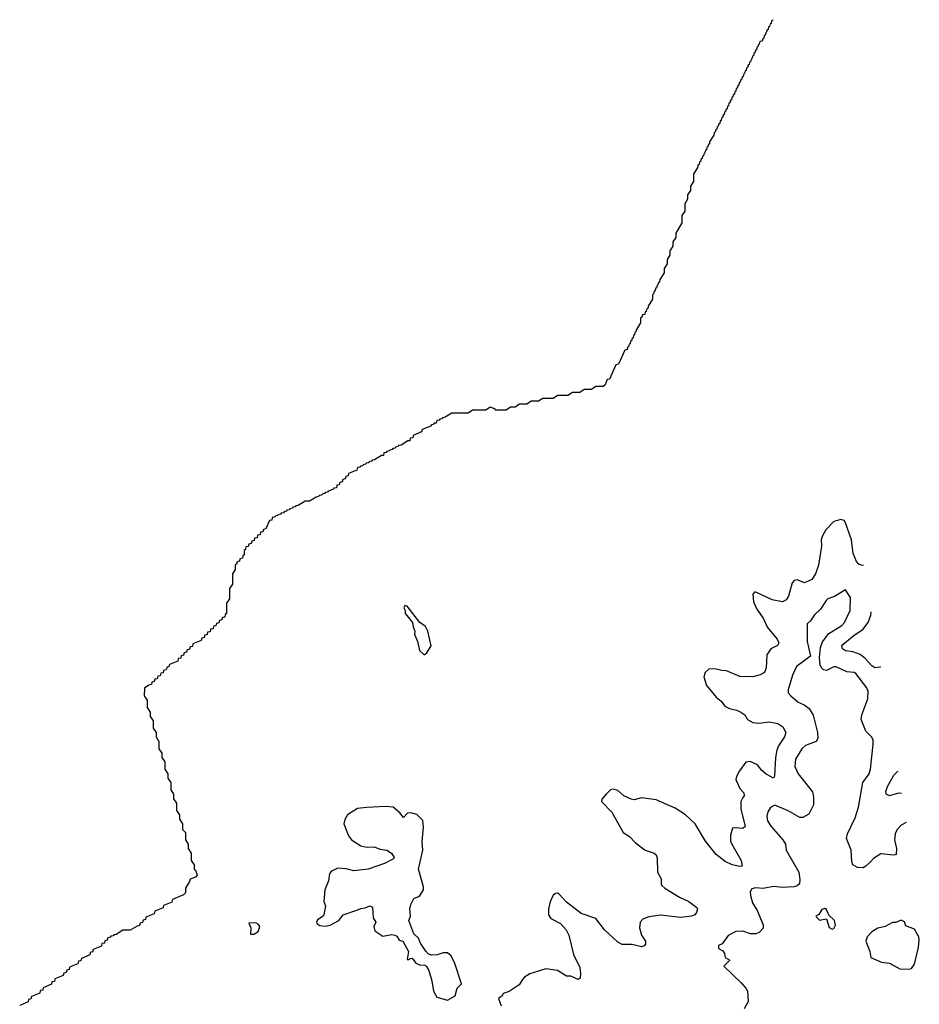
# Model space of a CAD drawing. Extents: x 2143765 to 2212931, y 878955 to 1017455.
# Tile 309 of 309: x 2193832 to 2199958, y 1008775 to 1015477. Entities that reach past the tile are written whole.
import ezdxf

# ---------------------------------------------------------------- set-up
doc = ezdxf.new("R2010")
doc.units = 0

msp = doc.modelspace()

# ---------------------------------------------------------------- linework, layer by layer
at = {"layer": '0CON20XD'}
for points in [[(2198959.5, 1015477.5), (2198958.3, 1015471.7), (2198951.7, 1015468.3), (2198948.3, 1015451.7), (2198941.7, 1015448.3), (2198938.3, 1015431.7), (2198931.7, 1015428.3), (2198928.3, 1015411.7), (2198921.7, 1015408.3), (2198918.3, 1015391.7), (2198911.7, 1015388.3), (2198908.3, 1015371.7), (2198901.7, 1015368.3), (2198898.3, 1015351.7), (2198891.7, 1015348.3), (2198888.3, 1015331.7), (2198871.7, 1015328.3), (2198868.3, 1015311.7), (2198861.7, 1015308.3), (2198858.3, 1015291.7), (2198851.7, 1015288.3), (2198848.3, 1015271.7), (2198841.7, 1015268.3), (2198838.3, 1015251.7), (2198831.7, 1015248.3), (2198828.3, 1015231.7), (2198821.7, 1015228.3), (2198818.3, 1015211.7), (2198811.7, 1015208.3), (2198808.3, 1015191.7), (2198801.7, 1015188.3), (2198798.3, 1015171.7), (2198791.7, 1015168.3), (2198788.3, 1015151.7), (2198781.7, 1015148.3), (2198778.3, 1015131.7), (2198771.7, 1015128.3), (2198768.3, 1015111.7), (2198761.7, 1015108.3), (2198758.3, 1015091.7), (2198751.7, 1015088.3), (2198748.3, 1015071.7), (2198741.7, 1015068.3), (2198738.3, 1015051.7), (2198731.7, 1015048.3), (2198728.3, 1015031.7), (2198721.7, 1015028.3), (2198718.3, 1015011.7), (2198711.7, 1015008.3), (2198708.3, 1014991.7), (2198701.7, 1014988.3), (2198698.3, 1014971.7), (2198691.7, 1014968.3), (2198688.3, 1014951.7), (2198681.7, 1014948.3), (2198678.3, 1014931.7), (2198671.7, 1014928.3), (2198668.3, 1014911.7), (2198661.7, 1014908.3), (2198658.3, 1014891.7), (2198651.7, 1014888.3), (2198648.3, 1014871.7), (2198641.7, 1014868.3), (2198638.3, 1014851.7), (2198631.7, 1014848.3), (2198628.3, 1014831.7), (2198621.7, 1014828.3), (2198618.3, 1014811.7), (2198611.7, 1014808.3), (2198608.3, 1014791.7), (2198601.7, 1014788.3), (2198598.3, 1014771.7), (2198591.7, 1014768.3), (2198588.3, 1014751.7), (2198581.7, 1014748.3), (2198578.3, 1014731.7), (2198571.7, 1014728.3), (2198568.3, 1014711.7), (2198561.7, 1014708.3), (2198558.3, 1014691.7), (2198530, 1014645), (2198528.3, 1014631.7), (2198521.7, 1014628.3), (2198518.3, 1014611.7), (2198511.7, 1014608.3), (2198508.3, 1014591.7), (2198501.7, 1014588.3), (2198498.3, 1014571.7), (2198491.7, 1014568.3), (2198488.3, 1014551.7), (2198481.7, 1014548.3), (2198478.3, 1014531.7), (2198471.7, 1014528.3), (2198468.3, 1014511.7), (2198461.7, 1014508.3), (2198458.3, 1014491.7), (2198451.7, 1014488.3), (2198448.3, 1014471.7), (2198420, 1014425), (2198420, 1014375), (2198400, 1014345), (2198400, 1014315), (2198380, 1014285), (2198380, 1014255), (2198360, 1014225), (2198360, 1014175), (2198340, 1014145), (2198340, 1014095), (2198300, 1014025), (2198300, 1013995), (2198280, 1013965), (2198280, 1013935), (2198260, 1013905), (2198260, 1013875), (2198240, 1013845), (2198240, 1013815), (2198220, 1013785), (2198220, 1013755), (2198191.7, 1013708.3), (2198188.3, 1013691.7), (2198181.7, 1013688.3), (2198178.3, 1013671.7), (2198171.7, 1013668.3), (2198168.3, 1013651.7), (2198161.7, 1013648.3), (2198158.3, 1013631.7), (2198151.7, 1013628.3), (2198148.3, 1013611.7), (2198140, 1013605), (2198140, 1013575), (2198111.7, 1013528.3), (2198108.3, 1013511.7), (2198101.7, 1013508.3), (2198098.3, 1013491.7), (2198091.7, 1013488.3), (2198088.3, 1013471.7), (2198071.7, 1013468.3), (2198068.3, 1013451.7), (2198060, 1013445), (2198060, 1013415), (2198031.7, 1013368.3), (2198028.3, 1013351.7), (2198021.7, 1013348.3), (2198018.3, 1013331.7), (2198011.7, 1013328.3), (2198008.3, 1013311.7), (2198001.7, 1013308.3), (2197998.3, 1013291.7), (2197991.7, 1013288.3), (2197988.3, 1013271.7), (2197981.7, 1013268.3), (2197978.3, 1013251.7), (2197971.7, 1013248.3), (2197968.3, 1013231.7), (2197951.7, 1013228.3), (2197908.3, 1013131.7), (2197891.7, 1013128.3), (2197848.3, 1013031.7), (2197831.7, 1013028.3), (2197818.3, 1012991.7), (2197805, 1012980), (2197755, 1012980), (2197725, 1012960), (2197675, 1012960), (2197645, 1012940), (2197595, 1012940), (2197565, 1012920), (2197495, 1012920), (2197465, 1012900), (2197395, 1012900), (2197365, 1012880), (2197315, 1012880), (2197285, 1012860), (2197235, 1012860), (2197205, 1012840), (2197175, 1012840), (2197145, 1012820), (2197075, 1012820), (2197068.3, 1012828.3), (2197035, 1012840), (2197005, 1012820), (2196915, 1012820), (2196885, 1012800), (2196775, 1012800), (2196728.3, 1012771.7), (2196711.7, 1012768.3), (2196708.3, 1012761.7), (2196691.7, 1012758.3), (2196688.3, 1012751.7), (2196671.7, 1012748.3), (2196668.3, 1012731.7), (2196655, 1012730), (2196648.3, 1012721.7), (2196635, 1012720), (2196628.3, 1012711.7), (2196590, 1012695), (2196571.7, 1012688.3), (2196568.3, 1012671.7), (2196511.7, 1012648.3), (2196508.3, 1012631.7), (2196491.7, 1012628.3), (2196488.3, 1012611.7), (2196475, 1012610), (2196428.3, 1012581.7), (2196411.7, 1012578.3), (2196408.3, 1012571.7), (2196391.7, 1012568.3), (2196388.3, 1012561.7), (2196371.7, 1012558.3), (2196368.3, 1012551.7), (2196351.7, 1012548.3), (2196348.3, 1012541.7), (2196331.7, 1012538.3), (2196328.3, 1012531.7), (2196311.7, 1012528.3), (2196308.3, 1012511.7), (2196295, 1012510), (2196248.3, 1012481.7), (2196231.7, 1012478.3), (2196228.3, 1012471.7), (2196211.7, 1012468.3), (2196208.3, 1012461.7), (2196191.7, 1012458.3), (2196188.3, 1012451.7), (2196171.7, 1012448.3), (2196168.3, 1012441.7), (2196151.7, 1012438.3), (2196148.3, 1012431.7), (2196131.7, 1012428.3), (2196128.3, 1012411.7), (2196071.7, 1012388.3), (2196068.3, 1012371.7), (2196051.7, 1012368.3), (2196048.3, 1012351.7), (2196031.7, 1012348.3), (2196028.3, 1012331.7), (2196011.7, 1012328.3), (2196008.3, 1012311.7), (2195991.7, 1012308.3), (2195988.3, 1012291.7), (2195971.7, 1012288.3), (2195968.3, 1012281.7), (2195951.7, 1012278.3), (2195948.3, 1012271.7), (2195931.7, 1012268.3), (2195928.3, 1012261.7), (2195911.7, 1012258.3), (2195908.3, 1012251.7), (2195891.7, 1012248.3), (2195888.3, 1012241.7), (2195871.7, 1012238.3), (2195868.3, 1012231.7), (2195851.7, 1012228.3), (2195805, 1012200), (2195775, 1012200), (2195728.3, 1012171.7), (2195711.7, 1012168.3), (2195708.3, 1012161.7), (2195691.7, 1012158.3), (2195688.3, 1012151.7), (2195671.7, 1012148.3), (2195668.3, 1012141.7), (2195651.7, 1012138.3), (2195648.3, 1012131.7), (2195631.7, 1012128.3), (2195628.3, 1012121.7), (2195611.7, 1012118.3), (2195608.3, 1012111.7), (2195591.7, 1012108.3), (2195588.3, 1012101.7), (2195571.7, 1012098.3), (2195568.3, 1012091.7), (2195551.7, 1012088.3), (2195548.3, 1012071.7), (2195531.7, 1012068.3), (2195508.3, 1012011.7), (2195491.7, 1012008.3), (2195488.3, 1011991.7), (2195471.7, 1011988.3), (2195468.3, 1011971.7), (2195451.7, 1011968.3), (2195448.3, 1011951.7), (2195431.7, 1011948.3), (2195428.3, 1011931.7), (2195411.7, 1011928.3), (2195408.3, 1011911.7), (2195391.7, 1011908.3), (2195388.3, 1011891.7), (2195371.7, 1011888.3), (2195368.3, 1011871.7), (2195360, 1011865), (2195360, 1011835), (2195351.7, 1011828.3), (2195348.3, 1011811.7), (2195331.7, 1011808.3), (2195328.3, 1011791.7), (2195311.7, 1011788.3), (2195308.3, 1011771.7), (2195300, 1011765), (2195300, 1011735), (2195280, 1011705), (2195280, 1011635), (2195260, 1011605), (2195260, 1011535), (2195240, 1011505), (2195240, 1011435), (2195231.7, 1011428.3), (2195228.3, 1011411.7), (2195211.7, 1011408.3), (2195208.3, 1011391.7), (2195191.7, 1011388.3), (2195188.3, 1011371.7), (2195171.7, 1011368.3), (2195168.3, 1011351.7), (2195151.7, 1011348.3), (2195148.3, 1011331.7), (2195131.7, 1011328.3), (2195128.3, 1011311.7), (2195111.7, 1011308.3), (2195108.3, 1011291.7), (2195091.7, 1011288.3), (2195088.3, 1011271.7), (2195071.7, 1011268.3), (2195068.3, 1011251.7), (2195011.7, 1011228.3), (2195008.3, 1011211.7), (2194991.7, 1011208.3), (2194988.3, 1011191.7), (2194971.7, 1011188.3), (2194968.3, 1011171.7), (2194951.7, 1011168.3), (2194948.3, 1011151.7), (2194931.7, 1011148.3), (2194928.3, 1011131.7), (2194911.7, 1011128.3), (2194908.3, 1011111.7), (2194851.7, 1011088.3), (2194848.3, 1011071.7), (2194835, 1011070)], [(2199577.9, 1011762.2), (2199563.9, 1011763.9), (2199545, 1011772.2), (2199530.4, 1011790.4), (2199506.8, 1011845), (2199495, 1011936), (2199455, 1012053.8), (2199445, 1012068.1), (2199424.3, 1012075.7), (2199375, 1012062), (2199320.4, 1012005), (2199297.5, 1011965), (2199290.3, 1011939.7), (2199291.2, 1011895), (2199270.4, 1011765), (2199251.5, 1011705), (2199225, 1011667.5), (2199175, 1011644.3), (2199125, 1011663.8), (2199105, 1011661.2), (2199092.9, 1011645), (2199066.9, 1011553.1), (2199050.3, 1011529.7), (2199025, 1011515.8), (2198955, 1011529.2), (2198845, 1011580), (2198835, 1011580), (2198823, 1011567), (2198828.8, 1011515), (2198851.4, 1011465), (2198895, 1011404), (2198925, 1011340), (2198989.8, 1011259.8), (2199001.1, 1011235), (2198991.5, 1011218.5), (2198946.7, 1011195), (2198918.5, 1011155), (2198915.4, 1011065), (2198904.3, 1011035), (2198875, 1011017.8), (2198825, 1011005.6), (2198735, 1011005.7), (2198645, 1011046.2), (2198612.3, 1011047.7), (2198565, 1011060), (2198525, 1011057.5), (2198500, 1011035), (2198491.2, 1011005), (2198508.8, 1010945), (2198573.3, 1010865), (2198608.7, 1010838.7), (2198632.5, 1010805), (2198665, 1010787.8), (2198715, 1010776.9), (2198743.2, 1010763.2), (2198768.8, 1010745), (2198788.8, 1010715), (2198825, 1010693.6), (2198865, 1010689.6), (2198935, 1010698.5), (2198995, 1010686.9), (2199028.8, 1010665), (2199048, 1010625), (2199040, 1010595), (2198999.6, 1010535), (2198988.2, 1010505), (2198978.4, 1010455), (2198971.4, 1010328.6), (2198965.6, 1010314.4), (2198915, 1010341.5), (2198885, 1010367.8), (2198855, 1010406.2), (2198805, 1010429.1), (2198776.8, 1010423.2), (2198734.2, 1010365), (2198712, 1010325), (2198708, 1010305), (2198735.6, 1010245), (2198763.8, 1010213.8), (2198765.5, 1010195), (2198757.1, 1010182.9), (2198741.8, 1010155), (2198742, 1010105), (2198772.2, 1009985), (2198755, 1009971.2), (2198702.3, 1009977.7), (2198685.8, 1009974.2), (2198672.9, 1009927.1), (2198673.1, 1009885), (2198680.4, 1009865), (2198745.6, 1009755), (2198752.5, 1009715), (2198735, 1009712.9), (2198684.2, 1009724.2), (2198635, 1009746.9), (2198575.2, 1009795.2), (2198502.7, 1009885), (2198430.3, 1010005), (2198366, 1010066), (2198295, 1010110), (2198166.6, 1010166.6), (2198065, 1010181.1), (2198015, 1010166.9), (2197995, 1010171.1), (2197945.4, 1010195.4), (2197905, 1010230.8), (2197875, 1010240), (2197855, 1010236.2), (2197825, 1010206.7), (2197795, 1010172.5), (2197793.8, 1010155), (2197863, 1010083), (2197941.2, 1009945), (2197985, 1009917.5), (2198025.5, 1009875.5), (2198090, 1009825), (2198152.5, 1009805), (2198165, 1009793.3), (2198172.3, 1009772.3), (2198175.7, 1009675), (2198199.7, 1009629.7), (2198198.8, 1009595), (2198203.8, 1009585), (2198225, 1009565.6), (2198325, 1009504.5), (2198388, 1009475), (2198443.3, 1009435), (2198446.2, 1009425), (2198440.5, 1009399.5), (2198428.8, 1009385), (2198407.5, 1009375), (2198333.8, 1009366.2), (2198195, 1009382), (2198115, 1009370.4), (2198074.6, 1009355.4), (2198055.8, 1009335), (2198052, 1009295), (2198067, 1009247), (2198093.3, 1009205), (2198093.3, 1009185), (2198085, 1009173.3), (2198065, 1009166.2), (2198002.9, 1009182.9), (2197935, 1009183.5), (2197905, 1009199.2), (2197815, 1009282.7), (2197755, 1009358.6), (2197655, 1009394.3), (2197555, 1009470), (2197505, 1009524), (2197495, 1009531.2), (2197480, 1009530), (2197465, 1009517.5), (2197445, 1009472.5), (2197432.5, 1009425), (2197432, 1009385), (2197449.7, 1009359.7), (2197515, 1009326.2), (2197552.3, 1009282.3), (2197572, 1009245), (2197602.9, 1009115), (2197646.2, 1009026.2), (2197651.2, 1008985), (2197647.7, 1008952.3), (2197633.6, 1008943.6), (2197585, 1008966), (2197555, 1008966.7), (2197495, 1009005.5), (2197415, 1009017.5), (2197306.4, 1008983.6), (2197269.7, 1008960.3), (2197255.6, 1008944.4), (2197232.3, 1008907.7), (2197165, 1008863.3), (2197125, 1008850), (2197116.2, 1008833.8), (2197092.5, 1008815), (2197110, 1008765)], [(2199869.1, 1010013.2), (2199835, 1009994), (2199807.5, 1009965), (2199793.8, 1009936.2), (2199788.5, 1009895), (2199803.3, 1009835), (2199800, 1009795), (2199785, 1009791.4), (2199695, 1009799.4), (2199645, 1009768.6), (2199624.6, 1009745.4), (2199594, 1009715), (2199574.3, 1009704.3), (2199535.9, 1009705.9), (2199505.8, 1009725.8), (2199498.3, 1009748.3), (2199492.7, 1009825), (2199461.8, 1009905), (2199468.5, 1009935), (2199520.9, 1010045), (2199542.7, 1010117.3), (2199572.7, 1010285), (2199617.1, 1010345), (2199626.4, 1010375), (2199644.5, 1010545), (2199642.7, 1010575), (2199632.2, 1010595), (2199593.3, 1010635), (2199560.8, 1010715), (2199566.1, 1010745), (2199607.1, 1010855), (2199610.5, 1010905), (2199600.1, 1010930.1), (2199525, 1011028.1), (2199515, 1011034.4), (2199465, 1011038.8), (2199392.4, 1011072.4), (2199375, 1011072.7), (2199325, 1011046.7), (2199305, 1011051.9), (2199293.4, 1011063.4), (2199283.5, 1011085), (2199277.3, 1011135), (2199283.9, 1011205), (2199297.8, 1011242.2), (2199340.7, 1011299.3), (2199430, 1011355), (2199449.4, 1011375), (2199486.9, 1011455), (2199489.2, 1011545), (2199455, 1011596.2), (2199379.3, 1011550.7), (2199335, 1011535.6), (2199324, 1011525), (2199284.2, 1011465), (2199244.6, 1011425.4), (2199217.1, 1011385), (2199193.6, 1011365), (2199193.5, 1011245), (2199216, 1011145), (2199121.9, 1011075), (2199095, 1011016.7), (2199064.4, 1010915), (2199065.8, 1010895), (2199082, 1010875), (2199132.4, 1010832.4), (2199173.6, 1010813.6), (2199207.9, 1010787.9), (2199234.1, 1010744.1), (2199263.6, 1010625), (2199266.2, 1010585), (2199254.3, 1010565), (2199182.7, 1010537.3), (2199156.7, 1010515), (2199115.5, 1010445), (2199110.5, 1010395), (2199131.8, 1010345), (2199230.7, 1010220.7), (2199237.7, 1010185), (2199236.6, 1010133.4), (2199205, 1010070), (2199165, 1010046.9), (2199145, 1010047.1), (2199065, 1010092.3), (2198975, 1010131.9), (2198944.5, 1010115), (2198926.4, 1010085), (2198919.1, 1010055), (2198924.5, 1010025), (2198949.4, 1009985), (2199028.8, 1009895), (2199046.2, 1009865), (2199051.2, 1009825), (2199138.1, 1009675), (2199144.5, 1009624.5), (2199140.8, 1009595), (2199125, 1009581.9), (2199102.5, 1009575), (2199025, 1009570.4), (2198965, 1009577.4), (2198895, 1009564.6), (2198842.8, 1009567.2), (2198817.7, 1009562.3), (2198805, 1009540), (2198807.5, 1009515), (2198822.5, 1009465), (2198854.4, 1009415), (2198895, 1009316.7), (2198895.6, 1009294.4), (2198866.4, 1009263.6), (2198845, 1009254.3), (2198807.5, 1009255), (2198755, 1009273.3), (2198708.6, 1009271.4), (2198657, 1009243), (2198615, 1009187.5), (2198590, 1009175), (2198590, 1009155), (2198619.3, 1009139.3), (2198631.7, 1009121.7), (2198636.7, 1009095), (2198666.7, 1009075), (2198627.5, 1009035), (2198745, 1008922.5), (2198777.5, 1008885), (2198787.1, 1008865), (2198792, 1008795), (2198764, 1008745)], [(2196585, 1011153.3), (2196605, 1011167.5), (2196633.3, 1011215), (2196610, 1011315), (2196595, 1011346.2), (2196556.7, 1011375), (2196470, 1011485), (2196455, 1011490), (2196447.5, 1011475), (2196457, 1011457), (2196457.5, 1011435), (2196507.5, 1011375), (2196510, 1011345), (2196523.3, 1011315), (2196520, 1011295), (2196541.2, 1011245), (2196554.1, 1011184.1), (2196585, 1011153.3)], [(2199692.7, 1011072.9), (2199689.4, 1011070.6), (2199655, 1011065.9), (2199635, 1011078.5), (2199589.4, 1011129.4), (2199555.4, 1011155.4), (2199505, 1011173.7), (2199455, 1011180.4), (2199434.6, 1011195), (2199431.1, 1011215), (2199437.3, 1011225), (2199515, 1011288), (2199574.2, 1011325.8), (2199609.6, 1011375), (2199627.9, 1011425), (2199630.3, 1011447.4)], [(2194835, 1011070), (2194828.3, 1011051.7), (2194811.7, 1011048.3), (2194808.3, 1011031.7), (2194791.7, 1011028.3), (2194788.3, 1011011.7), (2194771.7, 1011008.3), (2194768.3, 1010991.7), (2194751.7, 1010988.3), (2194748.3, 1010971.7), (2194731.7, 1010968.3), (2194728.3, 1010951.7), (2194711.7, 1010948.3), (2194681.7, 1010928.3), (2194680, 1010875), (2194700, 1010845), (2194700, 1010795), (2194720, 1010765), (2194720, 1010735), (2194740, 1010705), (2194740, 1010655), (2194760, 1010625), (2194760, 1010595), (2194780, 1010565), (2194780, 1010515), (2194800, 1010485), (2194800, 1010455), (2194820, 1010425), (2194820, 1010375), (2194840, 1010345), (2194840, 1010315), (2194860, 1010285), (2194860, 1010235), (2194880, 1010205), (2194880, 1010175), (2194900, 1010145), (2194900, 1010095), (2194920, 1010065), (2194920, 1010035), (2194940, 1010005), (2194940, 1009965), (2194960, 1009945), (2194960, 1009895), (2194980, 1009865), (2194980, 1009835), (2195000, 1009805), (2195000, 1009755), (2195020, 1009725), (2195020, 1009695), (2195028.3, 1009688.3), (2195040, 1009655), (2195028.3, 1009641.7), (2194991.7, 1009628.3), (2194988.3, 1009611.7), (2194960, 1009565), (2194960, 1009535), (2194948.3, 1009521.7), (2194871.7, 1009488.3), (2194868.3, 1009471.7), (2194811.7, 1009448.3), (2194808.3, 1009431.7), (2194751.7, 1009408.3), (2194748.3, 1009391.7), (2194691.7, 1009368.3), (2194688.3, 1009351.7), (2194671.7, 1009348.3), (2194668.3, 1009331.7), (2194651.7, 1009328.3), (2194648.3, 1009311.7), (2194631.7, 1009308.3), (2194585, 1009280), (2194535, 1009280), (2194488.3, 1009251.7), (2194471.7, 1009248.3), (2194468.3, 1009241.7), (2194451.7, 1009238.3), (2194448.3, 1009231.7), (2194431.7, 1009228.3), (2194428.3, 1009211.7), (2194411.7, 1009208.3), (2194408.3, 1009191.7), (2194391.7, 1009188.3), (2194388.3, 1009171.7), (2194331.7, 1009148.3), (2194328.3, 1009131.7), (2194311.7, 1009128.3), (2194308.3, 1009111.7), (2194251.7, 1009088.3), (2194248.3, 1009071.7), (2194231.7, 1009068.3), (2194228.3, 1009051.7), (2194171.7, 1009028.3), (2194168.3, 1009011.7), (2194151.7, 1009008.3), (2194148.3, 1008991.7), (2194131.7, 1008988.3), (2194128.3, 1008971.7), (2194071.7, 1008948.3), (2194068.3, 1008931.7), (2194051.7, 1008928.3), (2194048.3, 1008911.7), (2193991.7, 1008888.3), (2193988.3, 1008871.7), (2193971.7, 1008868.3), (2193968.3, 1008851.7), (2193911.7, 1008828.3), (2193908.3, 1008811.7), (2193891.7, 1008808.3), (2193888.3, 1008791.7), (2193831.7, 1008768.3)], [(2199836.1, 1010211.1), (2199815, 1010212.9), (2199755, 1010194.3), (2199732, 1010205), (2199729.4, 1010225), (2199740.9, 1010259.1), (2199784.5, 1010335), (2199810.9, 1010362.7)], [(2196745, 1008803.3), (2196796.4, 1008833.6), (2196810, 1008885), (2196840, 1008915), (2196793.9, 1009053.9), (2196770, 1009105), (2196745, 1009126.2), (2196715, 1009126.2), (2196675, 1009113.3), (2196635, 1009110), (2196615, 1009117.5), (2196596.4, 1009136.4), (2196561.7, 1009191.7), (2196547.5, 1009225), (2196516.7, 1009255), (2196482, 1009345), (2196494, 1009375), (2196488.6, 1009425), (2196494.3, 1009455), (2196515, 1009496.7), (2196555, 1009512), (2196581.2, 1009555), (2196582, 1009575), (2196547.5, 1009695), (2196578, 1009825), (2196572.7, 1009882.7), (2196582.2, 1009982.2), (2196577.6, 1010027.6), (2196535, 1010067.1), (2196495, 1010079.2), (2196472.7, 1010077.3), (2196445, 1010047.5), (2196419.5, 1010079.5), (2196375, 1010116.7), (2196322.5, 1010122.5), (2196195, 1010115.8), (2196132.7, 1010107.3), (2196064.2, 1010065), (2196045, 1010032.5), (2196038.8, 1010005), (2196071.7, 1009921.7), (2196090.8, 1009895), (2196154.7, 1009854.7), (2196195, 1009845.5), (2196245, 1009847.1), (2196285, 1009832.5), (2196332.5, 1009825), (2196363.3, 1009805), (2196382.5, 1009775), (2196377.5, 1009765), (2196316.7, 1009735), (2196205, 1009695.7), (2196106.8, 1009683.2), (2196055, 1009697.3), (2195997.8, 1009702.2), (2195955, 1009681.2), (2195942, 1009665), (2195933.8, 1009615), (2195908.8, 1009555), (2195903.8, 1009475), (2195913.3, 1009445), (2195903.3, 1009385), (2195897.5, 1009375), (2195860.3, 1009349.7), (2195852, 1009335), (2195856.2, 1009325), (2195875, 1009312), (2195915, 1009307.5), (2195945, 1009314.3), (2196005, 1009346.2), (2196035.5, 1009384.5), (2196126.7, 1009416.7), (2196155, 1009428), (2196185, 1009431.2), (2196215, 1009446), (2196235, 1009436.7), (2196238.8, 1009365), (2196256.2, 1009335), (2196242.5, 1009305), (2196251.2, 1009275), (2196305, 1009238.8), (2196365, 1009250), (2196387, 1009247), (2196399.3, 1009239.3), (2196415, 1009212.5), (2196440, 1009205), (2196480, 1009135), (2196470, 1009080), (2196485, 1009080), (2196491.7, 1009088.3), (2196505, 1009090), (2196530, 1009055), (2196555, 1009043.3), (2196591.7, 1009041.7), (2196603, 1009033), (2196617.5, 1009005), (2196637.5, 1008935), (2196650, 1008865), (2196673, 1008823), (2196745, 1008803.3)], [(2199365, 1009287.5), (2199375, 1009292.5), (2199386, 1009315), (2199380, 1009345), (2199341.2, 1009381.2), (2199325, 1009420), (2199315, 1009426.7), (2199295, 1009420), (2199273, 1009387), (2199253.6, 1009376.4), (2199255, 1009370), (2199277.5, 1009347.5), (2199326.4, 1009356.4), (2199345, 1009297.5), (2199365, 1009287.5)], [(2199885, 1009014.5), (2199905, 1009020), (2199925, 1009048), (2199952.1, 1009165), (2199957.8, 1009215), (2199954.2, 1009234.2), (2199925, 1009286.7), (2199865, 1009310), (2199856.2, 1009336.2), (2199835, 1009347.5), (2199797, 1009333), (2199775, 1009332.5), (2199725, 1009305.8), (2199676.2, 1009293.8), (2199635, 1009268.8), (2199602.5, 1009235), (2199593.3, 1009205), (2199620, 1009135), (2199627.5, 1009095), (2199701.2, 1009061.2), (2199755.8, 1009055.8), (2199825, 1009018), (2199885, 1009014.5)], [(2195425, 1009252.5), (2195455, 1009270), (2195466.2, 1009305), (2195455, 1009321.2), (2195439.7, 1009329.7), (2195393, 1009327), (2195406.7, 1009295), (2195403, 1009253), (2195425, 1009252.5)]]:
    msp.add_lwpolyline(points, dxfattribs=at)

doc.saveas('drawing.dxf')
